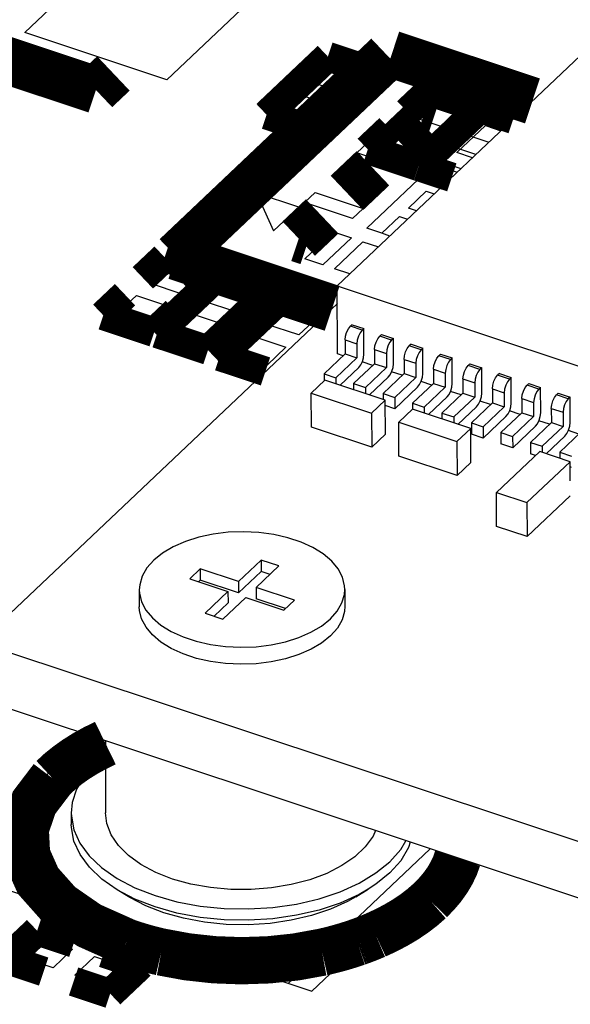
# Model space of a CAD drawing. Extents: x 0 to 1189, y 0 to 841.
# Tile 275 of 297: x 630.88 to 633.69, y 544.09 to 549.12. Entities that reach past the tile are written whole.
import ezdxf

# ---------------------------------------------------------------- set-up
doc = ezdxf.new("R2010")
doc.units = 0
doc.header["$LTSCALE"] = 65.395
doc.layers.get('0').update_dxf_attribs({"linetype": 'CONTINUOUS'})

msp = doc.modelspace()

# ---------------------------------------------------------------- linework, layer by layer
at = {"color": 7, "linetype": 'Continuous'}
for p, q in [((635.7947, 550.8789), (632.5047, 547.7608)), ((630.908, 549.0547), (631.4075, 549.5281)), ((632.1336, 549.2866), (631.634, 548.8131)), ((631.634, 548.8131), (630.908, 549.0547)), ((632.9654, 548.4914), (633.1107, 548.6291)), ((633.2024, 548.5986), (633.0571, 548.4609)), ((633.1107, 548.6291), (633.2024, 548.5986)), ((633.1158, 548.4414), (633.2611, 548.5791)), ((633.2611, 548.5791), (633.3403, 548.5527)), ((632.6051, 548.4405), (632.6596, 548.4921)), ((632.6596, 548.4921), (632.9041, 548.4108)), ((633.0571, 548.4609), (632.9654, 548.4914)), ((632.8496, 548.3591), (632.6051, 548.4405)), ((633.195, 548.415), (633.1158, 548.4414)), ((632.6549, 548.0545), (633.0182, 548.3988)), ((632.9041, 548.4108), (632.8496, 548.3591)), ((633.0182, 548.3988), (633.0946, 548.3734)), ((633.0038, 548.2873), (633.0946, 548.3734)), ((633.0946, 548.3734), (633.1364, 548.3595)), ((632.8675, 548.1582), (632.9584, 548.2442)), ((632.9584, 548.2442), (633.0001, 548.2303)), ((633.0456, 548.2734), (633.0038, 548.2873)), ((632.0913, 548.2348), (632.1791, 548.0411)), ((632.3075, 548.1629), (632.0913, 548.2348)), ((632.3368, 548.1863), (632.3913, 548.2379)), ((632.3913, 548.2379), (632.6359, 548.1565)), ((632.1791, 548.0411), (632.3075, 548.1629)), ((632.5814, 548.1049), (632.3368, 548.1863)), ((632.6359, 548.1565), (632.5814, 548.1049)), ((632.9093, 548.1443), (632.8675, 548.1582)), ((632.7313, 548.029), (632.8221, 548.1151)), ((632.8221, 548.1151), (632.8639, 548.1012)), ((632.7313, 548.029), (632.6549, 548.0545)), ((632.3395, 547.8983), (632.4848, 548.036)), ((632.5766, 548.0055), (632.4312, 547.8678)), ((632.4848, 548.036), (632.5766, 548.0055)), ((632.7731, 548.0151), (632.7313, 548.029)), ((632.4899, 547.8482), (632.6352, 547.986)), ((632.6352, 547.986), (632.7145, 547.9596)), ((632.4312, 547.8678), (632.3395, 547.8983)), ((631.5449, 547.7744), (631.6412, 547.8657)), ((631.6412, 547.8657), (631.8094, 547.8098)), ((632.5691, 547.8219), (632.4899, 547.8482)), ((631.8094, 547.8098), (631.713, 547.7184)), ((631.713, 547.7184), (631.5449, 547.7744)), ((631.82, 547.6828), (631.9164, 547.7742)), ((631.9164, 547.7742), (632.0845, 547.7182)), ((632.5055, 547.4135), (632.5047, 547.7608)), ((632.5047, 547.7608), (636.1453, 546.5495)), ((631.3824, 547.6203), (631.4787, 547.7117)), ((631.4787, 547.7117), (631.6469, 547.6557)), ((632.0845, 547.7182), (631.9881, 547.6269)), ((632.5049, 547.6711), (630.6767, 545.9385)), ((631.6469, 547.6557), (631.5505, 547.5644)), ((631.9881, 547.6269), (631.82, 547.6828)), ((632.14, 547.5653), (632.2364, 547.6566)), ((632.2364, 547.6566), (632.4045, 547.6007)), ((631.5505, 547.5644), (631.3824, 547.6203)), ((631.6575, 547.5288), (631.7539, 547.6201)), ((631.7539, 547.6201), (631.922, 547.5642)), ((632.4045, 547.6007), (632.3081, 547.5094)), ((631.922, 547.5642), (631.8256, 547.4729)), ((632.3081, 547.5094), (632.14, 547.5653)), ((632.5803, 547.5621), (632.5714, 547.5536)), ((632.6315, 547.5336), (632.5714, 547.5536)), ((632.5803, 547.5621), (632.6405, 547.5421)), ((632.6405, 547.5421), (632.6315, 547.5336)), ((632.6408, 547.4119), (632.6405, 547.5421)), ((631.8256, 547.4729), (631.6575, 547.5288)), ((631.9775, 547.4113), (632.0739, 547.5026)), ((632.0739, 547.5026), (632.242, 547.4467)), ((632.5446, 547.4848), (632.5448, 547.4125)), ((632.5446, 547.4848), (632.6048, 547.4648)), ((632.7307, 547.5121), (632.7218, 547.5036)), ((632.782, 547.4836), (632.7218, 547.5036)), ((632.7307, 547.5121), (632.7909, 547.492)), ((632.7909, 547.492), (632.782, 547.4836)), ((632.7912, 547.3618), (632.7909, 547.492)), ((632.242, 547.4467), (632.1456, 547.3554)), ((632.6048, 547.4648), (632.605, 547.3924)), ((632.6951, 547.4348), (632.6952, 547.3624)), ((632.6951, 547.4348), (632.7552, 547.4147)), ((632.8812, 547.462), (632.8722, 547.4535)), ((632.9324, 547.4335), (632.8722, 547.4535)), ((632.8812, 547.462), (632.9414, 547.442)), ((632.9414, 547.442), (632.9324, 547.4335)), ((632.9416, 547.3117), (632.9414, 547.442)), ((632.1456, 547.3554), (631.9775, 547.4113)), ((632.5448, 547.4125), (632.4375, 547.3108)), ((632.605, 547.3924), (632.4977, 547.2908)), ((632.5354, 547.4035), (632.5055, 547.4135)), ((632.5448, 547.4125), (632.605, 547.3924)), ((632.7552, 547.4147), (632.7554, 547.3424)), ((632.8455, 547.3847), (632.8457, 547.3123)), ((632.8455, 547.3847), (632.9057, 547.3647)), ((633.0316, 547.412), (633.0227, 547.4035)), ((633.0828, 547.3835), (633.0227, 547.4035)), ((633.0316, 547.412), (633.0918, 547.3919)), ((633.0918, 547.3919), (633.0828, 547.3835)), ((633.0921, 547.2617), (633.0918, 547.3919)), ((632.5189, 547.2529), (632.614, 547.343)), ((632.6952, 547.3624), (632.5879, 547.2607)), ((632.6858, 547.3535), (632.6318, 547.3714)), ((632.7554, 547.3424), (632.6481, 547.2407)), ((632.6952, 547.3624), (632.7554, 547.3424)), ((632.9057, 547.3647), (632.9058, 547.2923)), ((632.9959, 547.3346), (632.9961, 547.2623)), ((632.9959, 547.3346), (633.0561, 547.3146)), ((633.1821, 547.3619), (633.1731, 547.3534)), ((633.2333, 547.3334), (633.1731, 547.3534)), ((633.1821, 547.3619), (633.2422, 547.3419)), ((633.2422, 547.3419), (633.2333, 547.3334)), ((633.2425, 547.2116), (633.2422, 547.3419)), ((632.4375, 547.3108), (632.4376, 547.2747)), ((632.4375, 547.3108), (632.4977, 547.2908)), ((632.4977, 547.2908), (632.4977, 547.2599)), ((632.6694, 547.2028), (632.7645, 547.293)), ((632.8457, 547.3123), (632.7384, 547.2107)), ((632.8363, 547.3034), (632.7823, 547.3214)), ((632.9058, 547.2923), (632.7986, 547.1906)), ((632.8457, 547.3123), (632.9058, 547.2923)), ((633.0561, 547.3146), (633.0563, 547.2423)), ((633.1464, 547.2846), (633.1465, 547.2122)), ((633.1464, 547.2846), (633.2066, 547.2646)), ((633.3325, 547.3118), (633.3236, 547.3034)), ((633.3837, 547.2834), (633.3236, 547.3034)), ((633.3325, 547.3118), (633.3927, 547.2918)), ((633.3927, 547.2918), (633.3837, 547.2834)), ((633.393, 547.1616), (633.3927, 547.2918)), ((632.4417, 547.2786), (632.3717, 547.2122)), ((632.7499, 547.1761), (632.4417, 547.2786)), ((632.5879, 547.2607), (632.588, 547.2299)), ((632.5879, 547.2607), (632.6481, 547.2407)), ((632.6481, 547.2407), (632.6482, 547.2099)), ((632.7987, 547.1328), (632.9149, 547.2429)), ((632.9961, 547.2623), (632.8888, 547.1606)), ((632.9867, 547.2534), (632.9327, 547.2713)), ((633.0563, 547.2423), (632.949, 547.1406)), ((632.9961, 547.2623), (633.0563, 547.2423)), ((633.2066, 547.2646), (633.2067, 547.1922)), ((633.2968, 547.2345), (633.297, 547.1622)), ((633.2968, 547.2345), (633.357, 547.2145)), ((633.4829, 547.2618), (633.474, 547.2533)), ((633.5342, 547.2333), (633.474, 547.2533)), ((633.4829, 547.2618), (633.5431, 547.2418)), ((633.5431, 547.2418), (633.5342, 547.2333)), ((633.5434, 547.1115), (633.5431, 547.2418)), ((632.372, 547.0386), (632.3717, 547.2122)), ((632.3717, 547.2122), (632.6798, 547.1097)), ((632.7384, 547.2107), (632.7384, 547.1799)), ((632.7384, 547.2107), (632.7986, 547.1906)), ((632.7986, 547.1906), (632.7987, 547.1328)), ((632.9703, 547.1027), (633.0653, 547.1929)), ((633.1465, 547.2122), (633.0393, 547.1106)), ((633.1371, 547.2033), (633.0832, 547.2213)), ((633.2067, 547.1922), (633.0994, 547.0905)), ((633.1465, 547.2122), (633.2067, 547.1922)), ((633.357, 547.2145), (633.3572, 547.1422)), ((633.4473, 547.1845), (633.4474, 547.1121)), ((633.4473, 547.1845), (633.5074, 547.1645)), ((633.6334, 547.2117), (633.6244, 547.2033)), ((633.6846, 547.1833), (633.6244, 547.2033)), ((633.6334, 547.2117), (633.6935, 547.1917)), ((633.6935, 547.1917), (633.6846, 547.1833)), ((633.6938, 547.0615), (633.6935, 547.1917)), ((632.6798, 547.1097), (632.7499, 547.1761)), ((632.7502, 547.0024), (632.7499, 547.1761)), ((632.7987, 547.1328), (632.7499, 547.149)), ((632.8888, 547.1606), (632.8889, 547.1297)), ((632.8888, 547.1606), (632.949, 547.1406)), ((632.949, 547.1406), (632.9491, 547.1098)), ((633.1207, 547.0527), (633.2158, 547.1428)), ((633.297, 547.1622), (633.1897, 547.0605)), ((633.2876, 547.1533), (633.2336, 547.1712)), ((633.3572, 547.1422), (633.2499, 547.0405)), ((633.297, 547.1622), (633.3572, 547.1422)), ((633.5074, 547.1645), (633.5076, 547.0921)), ((633.5977, 547.1344), (633.5979, 547.0621)), ((633.5977, 547.1344), (633.6579, 547.1144)), ((632.6798, 547.1097), (632.6802, 546.936)), ((632.8891, 547.1297), (632.8191, 547.0634)), ((633.1859, 547.031), (632.8891, 547.1297)), ((633.0393, 547.1106), (633.0393, 547.0798)), ((633.0393, 547.1106), (633.0994, 547.0905)), ((633.0994, 547.0905), (633.0995, 547.0597)), ((633.25, 546.9826), (633.3662, 547.0928)), ((633.4474, 547.1121), (633.3401, 547.0105)), ((633.438, 547.1032), (633.384, 547.1212)), ((633.5076, 547.0921), (633.4003, 546.9904)), ((633.4474, 547.1121), (633.5076, 547.0921)), ((633.6579, 547.1144), (633.658, 547.0421)), ((632.6802, 546.936), (632.372, 547.0386)), ((632.8195, 546.8897), (632.8191, 547.0634)), ((632.8191, 547.0634), (633.1159, 546.9646)), ((633.1159, 546.9646), (633.1859, 547.031)), ((633.1863, 546.8573), (633.1859, 547.031)), ((633.1897, 547.0605), (633.1898, 547.0026)), ((633.1897, 547.0605), (633.2499, 547.0405)), ((633.2499, 547.0405), (633.25, 546.9826)), ((633.4004, 546.9326), (633.5167, 547.0427)), ((633.5979, 547.0621), (633.4906, 546.9604)), ((633.5885, 547.0532), (633.5345, 547.0711)), ((633.658, 547.0421), (633.5508, 546.9404)), ((633.5979, 547.0621), (633.658, 547.0421)), ((632.7502, 547.0024), (632.6802, 546.936)), ((633.25, 546.9826), (633.1898, 547.0026)), ((633.3401, 547.0105), (633.3403, 546.9526)), ((633.3401, 547.0105), (633.4003, 546.9904)), ((633.4003, 546.9904), (633.4004, 546.9326)), ((633.572, 546.9025), (633.6671, 546.9927)), ((633.7483, 547.012), (633.641, 546.9104)), ((633.7389, 547.0031), (633.6849, 547.0211)), ((633.1159, 546.9646), (633.1163, 546.791)), ((633.4004, 546.9326), (633.3403, 546.9526)), ((633.4906, 546.9604), (633.4907, 546.9025)), ((633.4906, 546.9604), (633.5508, 546.9404)), ((633.5508, 546.9404), (633.5508, 546.9096)), ((633.1163, 546.791), (632.8195, 546.8897)), ((633.5384, 546.9137), (633.3176, 546.7044)), ((633.5173, 546.8937), (633.4907, 546.9025)), ((633.6943, 546.8619), (633.5384, 546.9137)), ((633.641, 546.9104), (633.6411, 546.8796)), ((633.641, 546.9104), (633.7012, 546.8903)), ((633.1863, 546.8573), (633.1163, 546.791)), ((633.4734, 546.6525), (633.6943, 546.8619)), ((633.6945, 546.7645), (633.6943, 546.8619)), ((633.7013, 546.8325), (633.6943, 546.8348)), ((633.318, 546.5307), (633.3176, 546.7044)), ((633.3176, 546.7044), (633.4734, 546.6525)), ((633.6946, 546.6882), (633.4738, 546.4789)), ((633.4734, 546.6525), (633.4738, 546.4789)), ((633.4738, 546.4789), (633.318, 546.5307)), ((632.1162, 546.3591), (631.9999, 546.2489)), ((632.0902, 546.2189), (632.2064, 546.3291)), ((632.1162, 546.3591), (632.1163, 546.3012)), ((632.2064, 546.3291), (632.1162, 546.3591)), ((631.8044, 546.314), (631.7507, 546.2632)), ((631.8044, 546.314), (631.8045, 546.2561)), ((631.9999, 546.2489), (631.8044, 546.314)), ((632.1163, 546.3012), (632.0001, 546.1911)), ((632.1612, 546.2862), (632.1163, 546.3012)), ((631.7507, 546.2632), (631.9463, 546.1981)), ((631.8045, 546.2561), (631.796, 546.2481)), ((632.0001, 546.1911), (631.8045, 546.2561)), ((631.9999, 546.2489), (632.0001, 546.1911)), ((631.4932, 546.2074), (631.4934, 546.1205)), ((631.9463, 546.1981), (631.8301, 546.088)), ((631.9463, 546.1981), (631.9464, 546.1402)), ((632.0902, 546.2189), (632.0903, 546.161)), ((632.2858, 546.1538), (632.0902, 546.2189)), ((632.5432, 546.2096), (632.5434, 546.1228)), ((631.9464, 546.1402), (631.8754, 546.0729)), ((631.9203, 546.0579), (632.0366, 546.1681)), ((632.0366, 546.1681), (632.2321, 546.103)), ((632.2406, 546.111), (632.0903, 546.161)), ((632.2321, 546.103), (632.2858, 546.1538)), ((631.8301, 546.088), (631.9203, 546.0579)), ((632.4244, 546.022), (632.4696, 546.0583)), ((631.6562, 545.9942), (631.7169, 545.9663)), ((632.3079, 545.9627), (632.3701, 545.9899)), ((632.3701, 545.9899), (632.4244, 546.022)), ((630.6767, 545.9385), (639.658, 542.9504)), ((632.4698, 545.9715), (632.4247, 545.9353)), ((631.7849, 545.8569), (631.7175, 545.8793)), ((639.6586, 542.6609), (630.6774, 545.649)), ((631.2343, 545.4637), (630.5096, 544.7769)), ((631.3199, 545.4353), (631.3207, 545.0667)), ((631.32, 545.3909), (630.6299, 544.7368)), ((631.1457, 545.0663), (631.1462, 545.05)), ((631.1457, 545.0663), (631.1458, 545.0084)), ((632.2547, 544.1963), (632.9794, 544.8831)), ((632.6476, 544.894), (632.5943, 544.8434)), ((631.5015, 544.8034), (631.4373, 544.8498)), ((632.375, 544.1562), (633.0998, 544.8431)), ((630.5096, 544.7769), (632.375, 544.1562)), ((631.4713, 544.6266), (631.38, 544.6743)), ((631.4443, 544.6356), (631.38, 544.6743)), ((632.599, 544.6381), (632.6631, 544.6771)), ((632.6631, 544.6771), (632.6166, 544.6508)), ((631.5738, 544.5867), (631.4713, 544.6266)), ((632.2965, 544.6016), (632.4118, 544.6286)), ((631.7194, 544.5284), (631.6187, 544.5567)), ((631.8264, 544.5086), (631.7194, 544.5284)), ((630.8903, 544.3294), (630.9902, 544.4241)), ((630.9902, 544.4241), (631.1524, 544.3701)), ((631.4269, 544.451), (631.4473, 544.4433)), ((632.5894, 544.4431), (632.6171, 544.4535)), ((631.1524, 544.3701), (631.0525, 544.2754)), ((631.0525, 544.2754), (630.8903, 544.3294)), ((631.1638, 544.2384), (631.2637, 544.3331)), ((631.2637, 544.3331), (631.4258, 544.2792)), ((631.4258, 544.2792), (631.3259, 544.1845)), ((631.3259, 544.1845), (631.1638, 544.2384))]:
    msp.add_line(p, q, dxfattribs=at)
at = {"color": 1, "linetype": 'Continuous'}
for p, q in [((632.4752, 548.8909), (632.3788, 548.7995)), ((632.6433, 548.8349), (632.4752, 548.8909)), ((632.3788, 548.7995), (632.5469, 548.7436)), ((632.5469, 548.7436), (632.6433, 548.8349)), ((632.3127, 548.7369), (632.2163, 548.6455)), ((632.4808, 548.6809), (632.3127, 548.7369)), ((632.9923, 548.7136), (632.8959, 548.6223)), ((633.1604, 548.6577), (632.9923, 548.7136)), ((632.2163, 548.6455), (632.3844, 548.5896)), ((632.3844, 548.5896), (632.4808, 548.6809)), ((633.064, 548.5663), (633.1604, 548.6577)), ((632.8959, 548.6223), (633.064, 548.5663)), ((633.2526, 548.627), (633.1562, 548.5357)), ((633.3755, 548.5861), (633.2526, 548.627)), ((632.8298, 548.5596), (632.7334, 548.4683)), ((632.9979, 548.5037), (632.8298, 548.5596)), ((632.9015, 548.4123), (632.9979, 548.5037)), ((633.1562, 548.5357), (633.2791, 548.4948)), ((632.7334, 548.4683), (632.9015, 548.4123)), ((633.0901, 548.473), (632.9937, 548.3817)), ((633.213, 548.4321), (633.0901, 548.473)), ((632.9937, 548.3817), (633.1166, 548.3408))]:
    msp.add_line(p, q, dxfattribs=at)
at = {"color": 7, "linetype": 'Continuous'}
for points, const_width in [([(631.2717, 548.7612), (629.0753, 549.492)], 0.2416), ([(631.6802, 547.9112), (632.7616, 548.9361)], 0.2416), ([(632.7827, 548.9447), (633.5015, 548.7055)], 0.2416), ([(632.1432, 548.635), (632.4566, 548.932)], 0.151), ([(632.4566, 548.932), (632.7164, 548.8455)], 0.151), ([(631.361, 548.8458), (631.2717, 548.7612)], 0.2416), ([(632.7164, 548.8455), (632.403, 548.5485)], 0.151), ([(632.8624, 548.6492), (632.9737, 548.7547)], 0.151), ([(632.9737, 548.7547), (633.2335, 548.6682)], 0.151), ([(632.9206, 548.3711), (633.234, 548.6681)], 0.151), ([(633.2335, 548.6682), (633.1222, 548.5628)], 0.151), ([(633.234, 548.6681), (633.4028, 548.6119)], 0.151), ([(632.403, 548.5485), (632.1432, 548.635)], 0.151), ([(632.9334, 548.5951), (632.8256, 548.4929)], 0.2416), ([(632.9835, 548.5784), (632.9334, 548.5951)], 0.2416), ([(632.6603, 548.4577), (632.7716, 548.5631)], 0.151), ([(633.0314, 548.4767), (632.9201, 548.3712)], 0.151), ([(632.9201, 548.3712), (632.6603, 548.4577)], 0.151), ([(632.6869, 548.3615), (632.5539, 548.2355)], 0.2416), ([(633.0894, 548.3149), (632.9206, 548.3711)], 0.151), ([(632.4274, 548.1155), (632.3076, 548.0019)], 0.2416), ([(632.3076, 548.0019), (632.3548, 547.9862)], 0.2416), ([(632.4782, 547.6457), (631.6802, 547.9112)], 0.2416), ([(631.6226, 547.9068), (631.5114, 547.8013)], 0.151), ([(631.8825, 547.8203), (631.6226, 547.9068)], 0.151), ([(631.8978, 547.8152), (631.5844, 547.5182)], 0.151), ([(631.7712, 547.7149), (631.8825, 547.8203)], 0.151), ([(632.1576, 547.7288), (631.8978, 547.8152)], 0.151), ([(631.4205, 547.7152), (631.3093, 547.6098)], 0.151), ([(631.8442, 547.4318), (632.1576, 547.7288)], 0.151), ([(632.2178, 547.6977), (631.9044, 547.4007)], 0.151), ([(632.4511, 547.6201), (632.2178, 547.6977)], 0.151), ([(631.3093, 547.6098), (631.5691, 547.5233)], 0.151), ([(631.5691, 547.5233), (631.6804, 547.6288)], 0.151), ([(631.5844, 547.5182), (631.8442, 547.4318)], 0.151), ([(631.9044, 547.4007), (632.1377, 547.3231)], 0.151), ([(631.3199, 545.4238), (631.267, 545.398), (631.217, 545.3704), (631.1702, 545.3411), (631.1267, 545.3101), (631.0868, 545.2778), (631.0502, 545.2438)], 0.2416), ([(631.0502, 545.2438), (630.9556, 545.1193), (630.9106, 544.9863), (630.9175, 544.851), (630.9758, 544.7199), (631.085, 544.597), (631.2365, 544.4922), (631.427, 544.4072)], 0.2416), ([(632.9786, 544.6194), (633.0107, 544.652), (633.0408, 544.6875), (633.0669, 544.7241), (633.0878, 544.7594), (633.1058, 544.7974), (633.1197, 544.8365)], 0.2416), ([(632.701, 544.4429), (632.7551, 544.468), (632.8062, 544.4949), (632.8543, 544.5236), (632.8991, 544.5539), (632.9404, 544.5857), (632.9786, 544.6194)], 0.2416), ([(630.9716, 544.4652), (630.8172, 544.3188)], 0.151), ([(631.1589, 544.4029), (630.9716, 544.4652)], 0.151), ([(631.427, 544.4072), (631.4378, 544.4035)], 0.2416), ([(631.4378, 544.4035), (631.4478, 544.4001), (631.4612, 544.3957), (631.4713, 544.3924), (631.4849, 544.3882), (631.4951, 544.385), (631.5094, 544.3808)], 0.2416), ([(632.4271, 544.3554), (632.4559, 544.362), (632.4879, 544.37), (632.516, 544.3776), (632.5471, 544.3867), (632.5777, 544.3963), (632.6068, 544.4061)], 0.2416), ([(632.6068, 544.4061), (632.6172, 544.4098)], 0.2416), ([(632.6172, 544.4098), (632.6303, 544.4145), (632.6432, 544.4194), (632.6592, 544.4256), (632.6719, 544.4307), (632.6845, 544.4359), (632.701, 544.4429)], 0.2416), ([(631.5094, 544.3808), (631.5233, 544.3769), (631.5408, 544.3721), (631.5549, 544.3684), (631.5726, 544.364), (631.5869, 544.3605), (631.6051, 544.3563)], 0.2416), ([(631.6051, 544.3563), (631.7379, 544.3318), (631.8751, 544.3168), (632.0147, 544.3116), (632.1543, 544.3163), (632.2919, 544.3308), (632.4271, 544.3554)], 0.2416), ([(631.499, 544.2897), (631.3117, 544.352)], 0.151), ([(630.8172, 544.3188), (631.0045, 544.2565)], 0.151), ([(631.3445, 544.1434), (631.499, 544.2897)], 0.151), ([(631.1573, 544.2057), (631.3445, 544.1434)], 0.151)]:
    msp.add_lwpolyline(points, dxfattribs=dict(at, const_width=const_width))
for points in [[(632.5446, 547.4848), (632.5467, 547.5035), (632.5524, 547.5229), (632.561, 547.5405), (632.5714, 547.5536)], [(632.6315, 547.5336), (632.6212, 547.5205), (632.6126, 547.5029), (632.6068, 547.4835), (632.6048, 547.4648)], [(632.6951, 547.4348), (632.6971, 547.4535), (632.7029, 547.4729), (632.7115, 547.4904), (632.7218, 547.5036)], [(632.782, 547.4836), (632.7716, 547.4704), (632.763, 547.4529), (632.7573, 547.4334), (632.7552, 547.4147)], [(632.8455, 547.3847), (632.8475, 547.4034), (632.8533, 547.4228), (632.8619, 547.4404), (632.8722, 547.4535)], [(632.9324, 547.4335), (632.9221, 547.4204), (632.9135, 547.4028), (632.9077, 547.3834), (632.9057, 547.3647)], [(632.614, 547.343), (632.6244, 547.3562), (632.633, 547.3737), (632.6387, 547.3931), (632.6408, 547.4119)], [(632.9959, 547.3346), (632.998, 547.3534), (633.0037, 547.3728), (633.0123, 547.3903), (633.0227, 547.4035)], [(633.0828, 547.3835), (633.0725, 547.3703), (633.0639, 547.3528), (633.0582, 547.3333), (633.0561, 547.3146)], [(632.7645, 547.293), (632.7748, 547.3061), (632.7834, 547.3237), (632.7892, 547.3431), (632.7912, 547.3618)], [(633.1464, 547.2846), (633.1484, 547.3033), (633.1542, 547.3227), (633.1628, 547.3403), (633.1731, 547.3534)], [(633.2333, 547.3334), (633.223, 547.3202), (633.2144, 547.3027), (633.2086, 547.2833), (633.2066, 547.2646)], [(632.9149, 547.2429), (632.9252, 547.2561), (632.9338, 547.2736), (632.9396, 547.293), (632.9416, 547.3117)], [(633.2968, 547.2345), (633.2989, 547.2533), (633.3046, 547.2727), (633.3132, 547.2902), (633.3236, 547.3034)], [(633.3837, 547.2834), (633.3734, 547.2702), (633.3648, 547.2527), (633.359, 547.2332), (633.357, 547.2145)], [(633.0653, 547.1929), (633.0757, 547.206), (633.0843, 547.2236), (633.09, 547.243), (633.0921, 547.2617)], [(633.4473, 547.1845), (633.4493, 547.2032), (633.4551, 547.2226), (633.4637, 547.2402), (633.474, 547.2533)], [(633.5342, 547.2333), (633.5238, 547.2201), (633.5152, 547.2026), (633.5095, 547.1832), (633.5074, 547.1645)], [(633.2158, 547.1428), (633.2261, 547.156), (633.2347, 547.1735), (633.2405, 547.1929), (633.2425, 547.2116)], [(633.5977, 547.1344), (633.5997, 547.1531), (633.6055, 547.1726), (633.6141, 547.1901), (633.6244, 547.2033)], [(633.6846, 547.1833), (633.6743, 547.1701), (633.6657, 547.1526), (633.6599, 547.1331), (633.6579, 547.1144)], [(633.3662, 547.0928), (633.3766, 547.1059), (633.3852, 547.1234), (633.3909, 547.1429), (633.393, 547.1616)], [(633.5167, 547.0427), (633.527, 547.0559), (633.5356, 547.0734), (633.5414, 547.0928), (633.5434, 547.1115)], [(633.6671, 546.9927), (633.6774, 547.0058), (633.686, 547.0233), (633.6918, 547.0428), (633.6938, 547.0615)], [(632.5432, 546.2096), (632.5422, 546.2276), (632.5315, 546.2713), (632.5093, 546.3137), (632.4762, 546.3536), (632.4329, 546.3902), (632.3803, 546.4228), (632.3196, 546.4507), (632.2522, 546.4731), (632.1796, 546.4897), (632.1034, 546.4999), (632.0254, 546.5037), (631.9471, 546.5009), (631.8705, 546.4916), (631.7971, 546.4759), (631.7286, 546.4543), (631.6664, 546.4271), (631.6121, 546.395), (631.5669, 546.3587)], [(631.5669, 546.3587), (631.532, 546.3191), (631.5079, 546.277), (631.4952, 546.2334), (631.4932, 546.2074)], [(631.4932, 546.2074), (631.4943, 546.1894), (631.505, 546.1457), (631.5272, 546.1034), (631.5603, 546.0634)], [(632.4696, 546.0583), (632.5045, 546.0979), (632.5286, 546.14), (632.5413, 546.1836), (632.5432, 546.2096)], [(631.7175, 545.8793), (631.6568, 545.9071), (631.6041, 545.9397), (631.5607, 545.9764), (631.5276, 546.0163), (631.5053, 546.0585), (631.4945, 546.1022), (631.4934, 546.1205)], [(632.5434, 546.1228), (632.5415, 546.0971), (632.5289, 546.0534), (632.5048, 546.0112), (632.4698, 545.9715)], [(631.5603, 546.0634), (631.6036, 546.0268), (631.6562, 545.9942)], [(631.7169, 545.9663), (631.7843, 545.9439), (631.8569, 545.9273), (631.9331, 545.9171), (632.0111, 545.9133), (632.0894, 545.9161)], [(632.0894, 545.9161), (632.166, 545.9254), (632.2394, 545.9411), (632.3079, 545.9627)], [(632.4247, 545.9353), (632.3705, 545.9032), (632.3086, 545.8761), (632.2403, 545.8544)], [(632.2403, 545.8544), (632.1668, 545.8387), (632.0901, 545.8293), (632.0118, 545.8265), (631.9338, 545.8302), (631.8576, 545.8404), (631.7849, 545.8569)], [(631.32, 545.3758), (631.2801, 545.3545), (631.2398, 545.3306), (631.2042, 545.307), (631.1688, 545.2807), (631.1379, 545.2551), (631.1068, 545.226)], [(631.3201, 545.3602), (631.2686, 545.3185), (631.2126, 545.2557), (631.1731, 545.1891), (631.1508, 545.12), (631.1457, 545.0663)], [(631.1068, 545.226), (631.0198, 545.1126), (630.9763, 544.9896), (630.9794, 544.8663), (631.0293, 544.7442), (631.124, 544.6308), (631.2567, 544.5328), (631.4269, 544.451)], [(631.1462, 545.05), (631.1594, 544.9803), (631.19, 544.9123), (631.2376, 544.8475), (631.301, 544.7873), (631.3794, 544.7325)], [(631.4373, 544.8498), (631.3863, 544.9009), (631.3493, 544.9559), (631.3273, 545.0135), (631.3207, 545.0667)], [(631.38, 544.6743), (631.3017, 544.7289), (631.2381, 544.7892), (631.1904, 544.854), (631.1596, 544.922), (631.1464, 544.9918), (631.1458, 545.0084)], [(632.699, 544.9764), (632.687, 544.9486), (632.6476, 544.894)], [(632.6164, 544.7087), (632.7016, 544.7602), (632.7729, 544.8179), (632.8288, 544.8807), (632.8548, 544.9246)], [(632.8774, 544.9171), (632.8685, 544.8896), (632.829, 544.8229), (632.773, 544.7601), (632.7018, 544.7023), (632.6631, 544.6771)], [(632.5943, 544.8434), (632.5281, 544.7978), (632.4507, 544.7582), (632.3636, 544.7255), (632.269, 544.7005), (632.1687, 544.6837), (632.0651, 544.6754), (631.9606, 544.6759), (631.8571, 544.6852), (631.7571, 544.7032), (631.6631, 544.7293)], [(632.9228, 544.638), (632.9547, 544.6705), (632.9843, 544.7059), (633.0097, 544.7424), (633.0308, 544.7797), (633.0474, 544.8177), (633.0596, 544.8565)], [(631.6631, 544.7293), (631.5773, 544.7629), (631.5015, 544.8034)], [(631.3794, 544.7325), (631.4709, 544.6846), (631.5737, 544.6445)], [(632.4118, 544.6286), (632.5191, 544.6645), (632.6164, 544.7087)], [(631.6187, 544.5567), (631.5264, 544.5926), (631.4443, 544.6356)], [(631.5737, 544.6445), (631.6854, 544.6132), (631.8039, 544.5912), (631.9268, 544.5789), (632.0512, 544.5765), (632.1754, 544.5841), (632.2965, 544.6016)], [(632.599, 544.6381), (632.5574, 544.6145), (632.47, 544.5748), (632.3735, 544.5425), (632.2698, 544.5182), (632.1611, 544.5024), (632.0494, 544.4955), (631.9373, 544.4975), (631.8264, 544.5086)], [(632.6166, 544.6508), (632.5194, 544.6067), (632.412, 544.5707)], [(632.6999, 544.4893), (632.7408, 544.51), (632.7823, 544.5333), (632.8214, 544.5579), (632.858, 544.5837), (632.89, 544.6089), (632.9228, 544.638)], [(632.412, 544.5707), (632.2966, 544.5438), (632.1756, 544.5263), (632.0515, 544.5186), (631.9267, 544.521), (631.8039, 544.5333), (631.6854, 544.5554), (631.5738, 544.5867)], [(632.6171, 544.4535), (632.6291, 544.4583), (632.6439, 544.4643), (632.6586, 544.4705), (632.673, 544.4769), (632.6844, 544.4821), (632.6999, 544.4893)], [(631.4473, 544.4433), (631.4534, 544.4411), (631.4627, 544.4378), (631.4689, 544.4356), (631.4783, 544.4324), (631.4845, 544.4303), (631.4958, 544.4266)], [(631.4958, 544.4266), (631.5021, 544.4246), (631.5085, 544.4226), (631.5149, 544.4206), (631.5246, 544.4176), (631.531, 544.4157), (631.5392, 544.4133)], [(632.4035, 544.3893), (632.434, 544.3964), (632.4674, 544.4049), (632.497, 544.413), (632.5293, 544.4228), (632.5579, 544.432), (632.5894, 544.4431)], [(631.5392, 544.4133), (631.5523, 544.4096), (631.5688, 544.4051), (631.582, 544.4016), (631.5987, 544.3974), (631.6122, 544.3942), (631.6293, 544.3902)], [(631.6293, 544.3902), (631.7544, 544.3671), (631.8836, 544.353), (632.0151, 544.3481), (632.1466, 544.3526), (632.2761, 544.3662), (632.4035, 544.3893)]]:
    msp.add_lwpolyline(points, dxfattribs=at)

doc.saveas('drawing.dxf')
